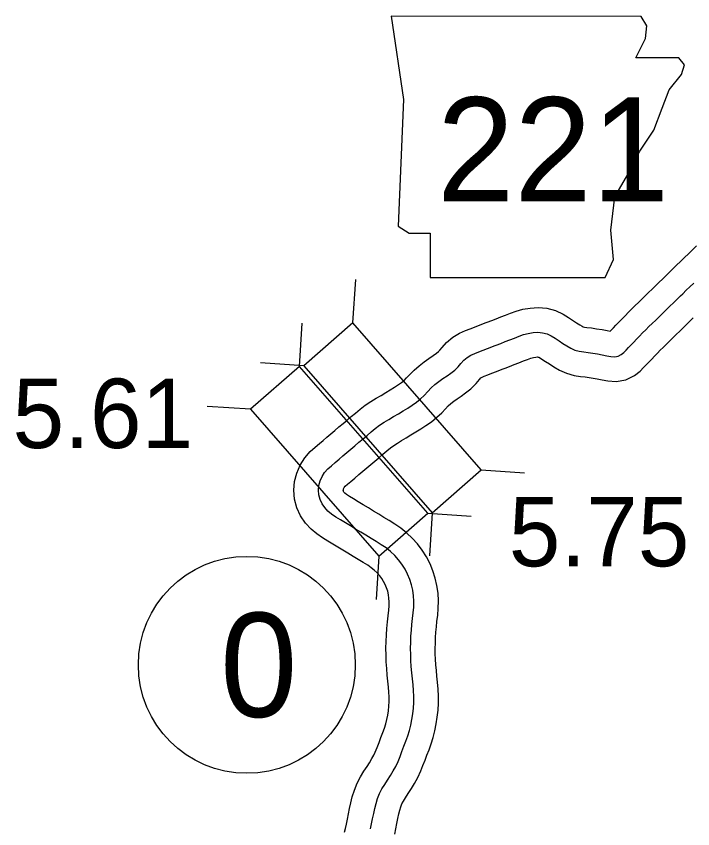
# Model space of a CAD drawing. Extents: x -83719 to 153526, y -11835 to 11446.
# Drawn here: x 9361 to 9498.3, y 312.7 to 477.5 of the extents above; entities that cross this region are included whole.
import ezdxf

# ---------------------------------------------------------------- set-up
doc = ezdxf.new("R2010")
doc.units = 0
for name, color, linetype in [('Level 11', 7, 'Continuous'), ('Level 20', 7, 'Continuous'), ('Level 21', 7, 'Continuous'), ('Level 27', 7, 'Continuous'), ('Level 58', 7, 'Continuous'), ('Level 59', 7, 'Continuous')]:
    doc.layers.add(name, color=color, linetype=linetype)

msp = doc.modelspace()

# ---------------------------------------------------------------- linework, layer by layer
at = {"layer": 'Level 11'}
for p, q in [((9425.7, 393.53), (9425.7, 393.53)), ((9432.18, 385.91), (9432.18, 385.91))]:
    msp.add_line(p, q, dxfattribs=at)
for points in [[(9425.7, 393.53), (9426.51, 394.22), (9427.34, 394.92), (9428.17, 395.62), (9429, 396.32), (9429.85, 397.04), (9430.79, 397.82), (9431.87, 398.64), (9432.99, 399.38), (9434.06, 400.04), (9435.06, 400.63), (9436.01, 401.18), (9436.92, 401.73), (9437.8, 402.28), (9438.61, 402.8), (9439.24, 403.24), (9439.74, 403.65), (9440.25, 404.15), (9440.91, 404.84), (9441.76, 405.72), (9442.77, 406.63), (9443.79, 407.44), (9444.75, 408.13), (9445.61, 408.72), (9446.32, 409.21), (9446.74, 409.53), (9446.98, 409.76), (9447.43, 410.33), (9448.35, 411.36), (9449.62, 412.42), (9450.98, 413.23), (9452.18, 413.77), (9453.14, 414.13), (9453.99, 414.45), (9454.83, 414.78), (9455.73, 415.13), (9456.21, 415.31), (9456.61, 415.47), (9457.54, 415.83), (9458.45, 416.18), (9459.37, 416.55), (9460.31, 416.91), (9461.32, 417.31), (9462.51, 417.73), (9463.86, 418.09), (9465.33, 418.34), (9466.94, 418.43), (9468.7, 418.28), (9470.45, 417.82), (9471.99, 417.12), (9473.11, 416.41), (9473.94, 415.86), (9474.71, 415.35), (9475.39, 414.91), (9475.84, 414.65), (9476.09, 414.53), (9476.31, 414.47), (9476.82, 414.4), (9477.73, 414.3), (9478.81, 414.15), (9479.9, 413.96), (9480.93, 413.76), (9481.55, 413.63), (9481.69, 413.78), (9482.2, 414.31), (9482.72, 414.86), (9483.28, 415.45), (9483.9, 416.1), (9484.56, 416.79), (9485.25, 417.48), (9485.95, 418.16), (9486.64, 418.82), (9487.32, 419.48), (9488, 420.13), (9488.68, 420.79), (9489.36, 421.47), (9490.07, 422.16), (9491.04, 423.09), (9491.38, 423.42), (9492.3, 424.34), (9492.75, 424.79), (9493.48, 425.5), (9494.23, 426.24), (9495.02, 427.01), (9495.83, 427.78), (9496.64, 428.56), (9497.44, 429.33), (9498.26, 430.13), (9499.1, 430.97)], [(9432.18, 385.91), (9432.99, 386.6), (9433.81, 387.3), (9434.62, 387.98), (9435.45, 388.69), (9436.26, 389.37), (9437, 389.98), (9437.66, 390.48), (9438.37, 390.95), (9439.2, 391.46), (9440.13, 392), (9441.13, 392.59), (9442.15, 393.21), (9443.15, 393.83), (9444.17, 394.49), (9445.29, 395.27), (9446.4, 396.18), (9447.37, 397.11), (9448.12, 397.92), (9448.71, 398.52), (9449.23, 399), (9449.81, 399.45), (9450.51, 399.95), (9451.29, 400.49), (9452.18, 401.11), (9453.28, 401.94), (9454.38, 403.01), (9455.07, 403.87), (9455.34, 404.17), (9455.43, 404.25), (9455.58, 404.33), (9455.99, 404.51), (9456.7, 404.79), (9457.57, 405.11), (9458.46, 405.46), (9459.33, 405.8), (9459.83, 405.99), (9460.25, 406.16), (9461.14, 406.5), (9462.08, 406.87), (9463.03, 407.24), (9463.96, 407.6), (9464.8, 407.93), (9465.46, 408.16), (9466, 408.31), (9466.47, 408.39), (9466.81, 408.41), (9466.97, 408.39), (9467.06, 408.37), (9467.23, 408.29), (9467.69, 408), (9468.43, 407.52), (9469.23, 406.99), (9470.13, 406.4), (9471.28, 405.73), (9472.7, 405.1), (9474.24, 404.67), (9475.54, 404.48), (9476.49, 404.37), (9477.29, 404.27), (9478.08, 404.13), (9478.94, 403.96), (9479.91, 403.76), (9481.1, 403.55), (9482.79, 403.43), (9484.76, 403.8), (9486.47, 404.63), (9487.63, 405.56), (9488.34, 406.27), (9488.87, 406.82), (9489.41, 407.38), (9489.99, 407.98), (9490.57, 408.6), (9491.13, 409.2), (9491.69, 409.77), (9492.27, 410.36), (9492.9, 410.96), (9493.57, 411.61), (9494.26, 412.28), (9494.97, 412.96), (9495.68, 413.66), (9496.37, 414.34), (9497.03, 414.98), (9498.01, 415.92), (9498.41, 416.32)], [(9427.65, 312), (9427.85, 312.78), (9428.04, 313.68), (9428.24, 314.69), (9428.45, 315.75), (9428.67, 316.81), (9428.91, 317.95), (9429.22, 319.21), (9429.64, 320.56), (9430.21, 321.97), (9430.9, 323.26), (9431.58, 324.4), (9432.23, 325.36), (9432.72, 326.11), (9433.21, 326.97), (9433.6, 327.62), (9433.88, 328.28), (9434.26, 329.23), (9434.65, 330.23), (9435.04, 331.25), (9435.42, 332.24), (9435.75, 333.14), (9436.02, 334), (9436.24, 334.85), (9436.42, 335.73), (9436.56, 336.62), (9436.65, 337.55), (9436.7, 338.51), (9436.71, 339.47), (9436.67, 340.44), (9436.58, 341.47), (9436.46, 342.63), (9436.33, 343.89), (9436.21, 345.21), (9436.12, 346.57), (9436.07, 347.95), (9436.06, 349.33), (9436.08, 350.69), (9436.14, 352.03), (9436.22, 353.35), (9436.34, 354.66), (9436.48, 355.93), (9436.62, 357.04), (9436.69, 357.96), (9436.71, 358.77), (9436.67, 359.49), (9436.57, 360.19), (9436.41, 360.89), (9436.19, 361.59), (9435.91, 362.26), (9435.58, 362.9), (9435.21, 363.49), (9434.78, 364.05), (9434.25, 364.63), (9433.68, 365.17), (9433.08, 365.65), (9432.36, 366.15), (9431.45, 366.71), (9430.44, 367.33), (9429.39, 367.97), (9428.34, 368.61), (9427.32, 369.23), (9426.29, 369.85), (9425.27, 370.46), (9424.24, 371.08), (9423.16, 371.75), (9422.02, 372.53), (9420.85, 373.5), (9419.72, 374.7), (9418.73, 376.16), (9417.96, 377.82), (9417.51, 379.6), (9417.37, 381.4), (9417.52, 383.16), (9417.95, 384.87), (9418.64, 386.49), (9419.59, 387.97), (9420.67, 389.21), (9421.69, 390.13), (9422.54, 390.84), (9423.31, 391.49), (9424.08, 392.15), (9424.89, 392.83), (9425.7, 393.53)], [(9437.83, 311.65), (9438.05, 312.72), (9438.25, 313.76), (9438.46, 314.78), (9438.66, 315.72), (9438.86, 316.52), (9439.07, 317.19), (9439.29, 317.74), (9439.6, 318.33), (9440.02, 319.02), (9440.57, 319.84), (9441.25, 320.9), (9441.84, 321.91), (9442.54, 323.09), (9443.12, 324.46), (9443.56, 325.56), (9443.98, 326.61), (9444.38, 327.66), (9444.8, 328.75), (9445.23, 329.94), (9445.64, 331.24), (9445.99, 332.59), (9446.27, 333.97), (9446.48, 335.38), (9446.62, 336.79), (9446.7, 338.2), (9446.71, 339.62), (9446.65, 341.04), (9446.54, 342.42), (9446.4, 343.68), (9446.28, 344.85), (9446.18, 345.98), (9446.11, 347.09), (9446.07, 348.18), (9446.06, 349.27), (9446.08, 350.39), (9446.13, 351.5), (9446.2, 352.6), (9446.29, 353.68), (9446.41, 354.78), (9446.56, 356.01), (9446.68, 357.42), (9446.72, 358.92), (9446.63, 360.48), (9446.41, 362.03), (9446.06, 363.53), (9445.6, 365), (9445, 366.46), (9444.27, 367.86), (9443.42, 369.22), (9442.44, 370.49), (9441.4, 371.63), (9440.28, 372.69), (9439.06, 373.68), (9437.83, 374.53), (9436.69, 375.23), (9435.63, 375.88), (9434.59, 376.51), (9433.54, 377.15), (9432.49, 377.79), (9431.44, 378.42), (9430.42, 379.03), (9429.46, 379.61), (9428.64, 380.12), (9428.06, 380.52), (9427.71, 380.81), (9427.54, 380.99), (9427.46, 381.1), (9427.43, 381.17), (9427.41, 381.24), (9427.4, 381.36), (9427.41, 381.51), (9427.45, 381.66), (9427.51, 381.8), (9427.61, 381.96), (9427.81, 382.18), (9428.26, 382.59), (9428.96, 383.18), (9429.76, 383.85), (9430.58, 384.54), (9431.37, 385.23), (9432.18, 385.91)]]:
    msp.add_lwpolyline(points, dxfattribs=at)
at = {"layer": 'Level 20'}
for p, q in [((9429.33, 415.33), (9429.92, 424.11)), ((9418.49, 406.5), (9419.07, 415.28)), ((9419.39, 406.64), (9410.61, 407.23)), ((9408.56, 397.8), (9399.78, 398.39)), ((9455.39, 385.51), (9464.17, 384.92)), ((9444.57, 376.7), (9453.35, 376.12)), ((9445.45, 376.83), (9444.86, 368.05)), ((9434.64, 368.01), (9434.06, 359.23))]:
    msp.add_line(p, q, dxfattribs=at)
for points in [[(9419.39, 406.64), (9445.45, 376.83), (9455.39, 385.51), (9429.33, 415.33)], [(9408.56, 397.8), (9434.64, 368.01), (9444.57, 376.7), (9418.49, 406.5)]]:
    msp.add_lwpolyline(points, close=True, dxfattribs=at)
at = {"layer": 'Level 21'}
msp.add_lwpolyline([(9437.1, 477.52), (9439.64, 460.61), (9438.51, 434.95), (9440.77, 433.54), (9445, 433.54), (9445, 424.51), (9480.53, 424.51), (9482.22, 428.18), (9481.66, 434.1), (9482.5, 440.87), (9485.6, 446.23), (9487.58, 450.17), (9490.4, 454.4), (9492.09, 458.91), (9493.5, 462.58), (9496.04, 465.68), (9496.6, 467.65), (9495.47, 469.06), (9486.73, 469.06), (9488.7, 473.01), (9488.99, 475.55), (9487.82, 477.5)], close=True, dxfattribs=at)
at = {"layer": 'Level 27'}
msp.add_circle((9407.83, 345.96), 22, dxfattribs=at)
at = {"layer": 'Level 59'}
for points in [[(9428.94, 389.72), (9429.75, 390.41), (9430.57, 391.11), (9431.4, 391.8), (9432.23, 392.5), (9433.06, 393.21), (9433.89, 393.9), (9434.77, 394.56), (9435.68, 395.17), (9436.63, 395.75), (9437.6, 396.31), (9438.57, 396.89), (9439.53, 397.47), (9440.48, 398.06), (9441.39, 398.64), (9442.26, 399.26), (9443.07, 399.92), (9443.81, 400.63), (9444.52, 401.38), (9445.24, 402.12), (9446, 402.81), (9446.8, 403.45), (9447.63, 404.04), (9448.45, 404.61), (9449.25, 405.16), (9450.01, 405.73), (9450.68, 406.38), (9451.25, 407.1), (9451.85, 407.76), (9452.53, 408.33), (9453.28, 408.78), (9454.08, 409.14), (9454.92, 409.46), (9455.78, 409.78), (9456.65, 410.12), (9457.53, 410.47), (9458.02, 410.65), (9458.43, 410.82), (9459.34, 411.17), (9460.27, 411.52), (9461.2, 411.89), (9462.13, 412.26), (9463.06, 412.62), (9463.99, 412.95), (9464.93, 413.2), (9465.9, 413.36), (9466.87, 413.42), (9467.84, 413.34), (9468.75, 413.09), (9469.61, 412.7), (9470.4, 412.21), (9471.18, 411.69), (9471.97, 411.17), (9472.76, 410.66), (9473.56, 410.19), (9474.4, 409.82), (9475.28, 409.57), (9476.18, 409.44), (9477.11, 409.34), (9478.05, 409.21), (9478.99, 409.05), (9479.94, 408.86), (9480.85, 408.67), (9481.71, 408.52), (9482.49, 408.47), (9483.18, 408.59), (9483.78, 408.88), (9484.29, 409.3), (9484.78, 409.78), (9485.28, 410.3), (9485.81, 410.85), (9486.35, 411.42), (9486.92, 412.03), (9487.51, 412.65), (9488.12, 413.28), (9488.76, 413.92), (9489.42, 414.56), (9490.1, 415.21), (9490.79, 415.88), (9491.49, 416.55), (9492.18, 417.23), (9492.87, 417.9), (9493.55, 418.57), (9494.52, 419.51), (9494.89, 419.87), (9495.82, 420.79), (9496.26, 421.22), (9496.98, 421.93), (9497.72, 422.66), (9498.5, 423.41)], [(9432.94, 312.67), (9433.14, 313.71), (9433.35, 314.75), (9433.57, 315.8), (9433.79, 316.84), (9434.04, 317.87), (9434.35, 318.88), (9434.75, 319.86), (9435.25, 320.79), (9435.8, 321.71), (9436.4, 322.6), (9436.99, 323.51), (9437.52, 324.44), (9438.07, 325.36), (9438.5, 326.37), (9438.91, 327.4), (9439.31, 328.42), (9439.71, 329.45), (9440.11, 330.49), (9440.49, 331.54), (9440.83, 332.62), (9441.11, 333.72), (9441.34, 334.85), (9441.52, 336), (9441.64, 337.17), (9441.7, 338.35), (9441.71, 339.54), (9441.66, 340.74), (9441.56, 341.94), (9441.43, 343.15), (9441.31, 344.37), (9441.2, 345.6), (9441.12, 346.83), (9441.07, 348.07), (9441.06, 349.3), (9441.08, 350.54), (9441.13, 351.76), (9441.21, 352.97), (9441.32, 354.17), (9441.45, 355.36), (9441.59, 356.53), (9441.69, 357.69), (9441.72, 358.85), (9441.65, 359.99), (9441.49, 361.11), (9441.23, 362.21), (9440.89, 363.3), (9440.46, 364.36), (9439.93, 365.38), (9439.31, 366.36), (9438.61, 367.27), (9437.83, 368.13), (9436.98, 368.93), (9436.07, 369.67), (9435.09, 370.34), (9434.07, 370.97), (9433.03, 371.6), (9431.99, 372.24), (9430.94, 372.88), (9429.9, 373.51), (9428.87, 374.13), (9427.85, 374.74), (9426.85, 375.35), (9425.9, 375.93), (9425.04, 376.53), (9424.28, 377.15), (9423.63, 377.85), (9423.09, 378.63), (9422.7, 379.5), (9422.46, 380.42), (9422.39, 381.38), (9422.47, 382.33), (9422.7, 383.26), (9423.08, 384.15), (9423.6, 384.96), (9424.24, 385.7), (9424.98, 386.36), (9425.75, 387.01), (9426.54, 387.67), (9427.33, 388.35), (9428.13, 389.03), (9428.94, 389.72)]]:
    msp.add_lwpolyline(points, dxfattribs=at)

# ---------------------------------------------------------------- texts
at = {"layer": 'Level 21'}
msp.add_text('221', height=21.12, dxfattribs=at).set_placement((9446.4, 439.96))
at = {"layer": 'Level 27'}
msp.add_text('0', height=21.12, dxfattribs=at).set_placement((9402.39, 335.4))
at = {"layer": 'Level 58'}
for s, p in [('5.61', (9360.29, 389.94)), ('5.75', (9460.98, 365.95))]:
    msp.add_text(s, height=14.08, dxfattribs=at).set_placement(p)

doc.saveas('drawing.dxf')
